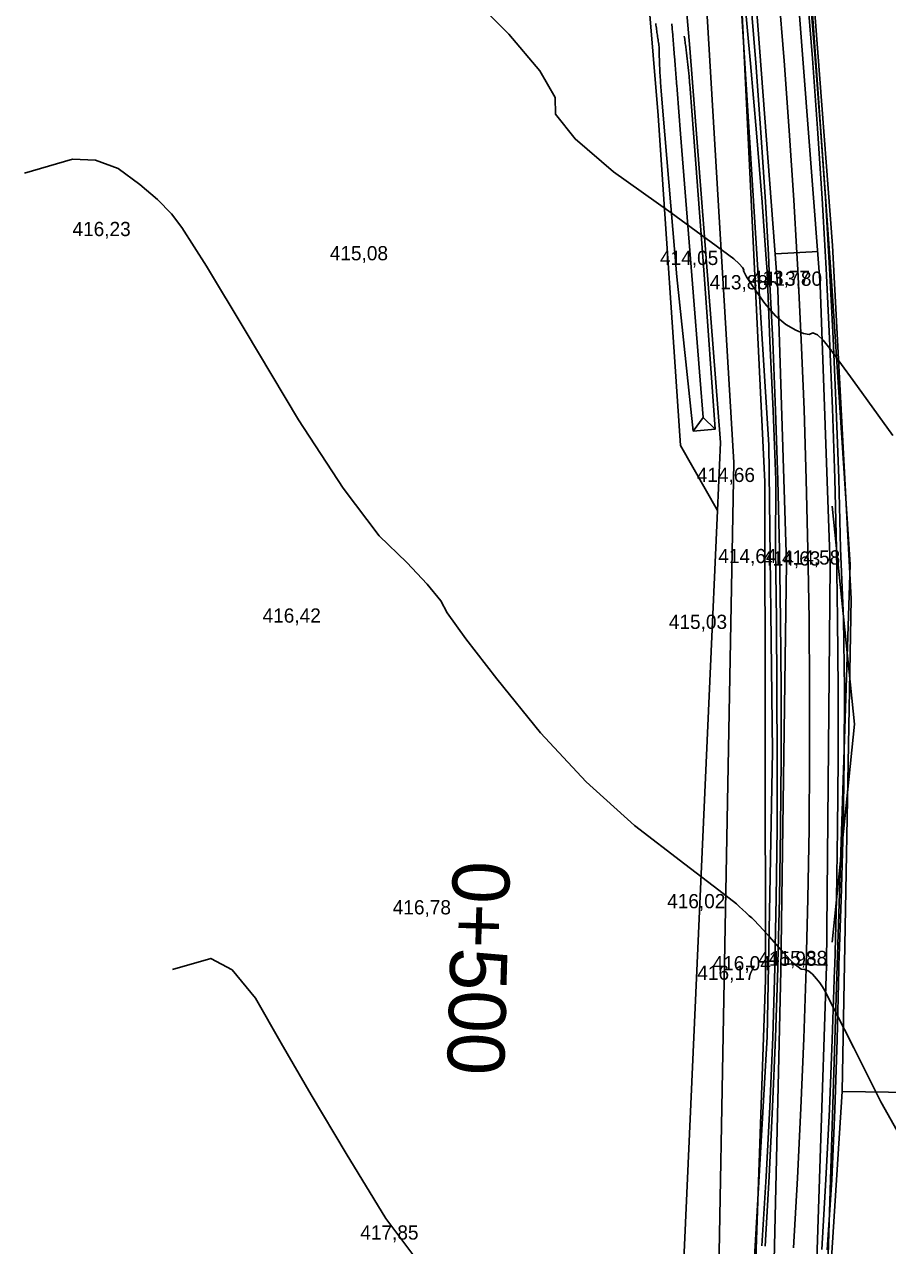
# Model space of a CAD drawing. Extents: x -574342 to -507939, y -1144044 to -1123894.
# Drawn here: x -508546 to -508485.4, y -1143552.3 to -1143466.5 of the extents above; entities that cross this region are included whole.
import ezdxf

# ---------------------------------------------------------------- set-up
doc = ezdxf.new("R2010")
doc.units = 0
for name, color, linetype in [('01_PARCELY_NAVRH_PC', 7, 'Continuous'), ('01_PARCELY_NAVRH_VHO', 7, 'Continuous'), ('01_PARCELY_NAVRH_ŽP', 7, 'Continuous'), ('1000', 7, 'Continuous'), ('18', 7, 'Continuous'), ('21', 7, 'Continuous'), ('37', 7, 'Continuous'), ('42', 7, 'Continuous'), ('55', 7, 'Continuous'), ('6', 7, 'Continuous'), ('Level 255', 7, 'Continuous'), ('tab', 7, 'Continuous'), ('VRST VEDL', 7, 'Continuous')]:
    doc.layers.add(name, color=color, linetype=linetype)

msp = doc.modelspace()

# ---------------------------------------------------------------- linework, layer by layer
at = {"layer": '01_PARCELY_NAVRH_PC'}
for points in [[(-508495.09, -1143559.2), (-508493.85, -1143537.59), (-508493.49, -1143517.55), (-508493.74, -1143496.02), (-508496.01, -1143459.9), (-508497.29, -1143445.8), (-508499.31, -1143428.14), (-508503.21, -1143384.65), (-508511.47, -1143310.09)], [(-508495.09, -1143559.2), (-508493.85, -1143537.59), (-508493.49, -1143517.55), (-508493.74, -1143496.02), (-508496.01, -1143459.9), (-508497.29, -1143445.8), (-508499.31, -1143428.14), (-508503.21, -1143384.65), (-508511.47, -1143310.09)], [(-508498.26, -1143372.94), (-508491.36, -1143454.58), (-508489.28, -1143482.02), (-508487.96, -1143506.84), (-508488.59, -1143541.43), (-508489.82, -1143560.44)], [(-508498.26, -1143372.94), (-508491.36, -1143454.58), (-508489.28, -1143482.02), (-508487.96, -1143506.84), (-508488.59, -1143541.43), (-508489.82, -1143560.44)]]:
    msp.add_lwpolyline(points, dxfattribs=at)
at = {"layer": '01_PARCELY_NAVRH_VHO'}
msp.add_lwpolyline([(-508497.13, -1143495.86), (-508497.34, -1143500.64), (-508499.94, -1143496.07), (-508501.52, -1143472.9), (-508509.71, -1143373.98), (-508513.61, -1143343.97), (-508516.21, -1143324.53), (-508518.91, -1143309.47), (-508522.63, -1143293.85), (-508527.23, -1143279.34), (-508534.32, -1143262.4), (-508535.36, -1143259.89), (-508531.94, -1143260.32), (-508524.61, -1143277.77), (-508522.34, -1143283.22), (-508517.78, -1143295.12), (-508517.67, -1143298.65), (-508514.79, -1143310.81), (-508512.2, -1143325.42), (-508505.85, -1143384.53), (-508502.4, -1143424.77), (-508500.25, -1143457.08), (-508499.28, -1143468.17)], close=True, dxfattribs=at)
at = {"layer": '01_PARCELY_NAVRH_ŽP'}
for points in [[(-508502.09, -1143606.43), (-508497.34, -1143500.64), (-508497.13, -1143495.86), (-508499.28, -1143468.17), (-508500.25, -1143457.08), (-508502.4, -1143424.77), (-508505.85, -1143384.53), (-508512.2, -1143325.42), (-508514.79, -1143310.81), (-508517.67, -1143298.65), (-508517.78, -1143295.12), (-508513.41, -1143300.73), (-508511.47, -1143310.09), (-508503.21, -1143384.65), (-508499.31, -1143428.14), (-508497.29, -1143445.8), (-508496.01, -1143459.9), (-508493.74, -1143496.02), (-508493.49, -1143517.55), (-508493.85, -1143537.59), (-508495.09, -1143559.2)], [(-508498.26, -1143372.94), (-508491.36, -1143454.58), (-508489.28, -1143482.02), (-508487.96, -1143506.84), (-508488.59, -1143541.43), (-508328.8, -1143543.73), (-508340.54, -1143513.97), (-508355.5, -1143458.4), (-508358.607, -1143451.781), (-508362.84, -1143461.25), (-508363.77, -1143471.67), (-508364.08, -1143476.62), (-508363.35, -1143496.57), (-508368.53, -1143496.78), (-508375.66, -1143485.8), (-508391.38, -1143484.87), (-508409.7, -1143432.51), (-508425.23, -1143400.39), (-508448.26, -1143343.08)]]:
    msp.add_lwpolyline(points, dxfattribs=at)
at = {"layer": '1000'}
for points in [[(-508495.483, -1143464.361), (-508495.024, -1143469.229), (-508494.602, -1143474.1), (-508494.218, -1143478.975), (-508493.953, -1143482.653), (-508493.871, -1143483.854), (-508493.662, -1143488.74), (-508493.431, -1143493.625), (-508493.243, -1143498.512), (-508493.267, -1143503.404), (-508493.204, -1143508.294), (-508493.179, -1143513.183), (-508493.155, -1143518.073), (-508493.169, -1143522.962), (-508493.217, -1143527.852), (-508493.331, -1143532.451), (-508493.333, -1143532.741), (-508493.461, -1143537.63), (-508493.668, -1143542.516), (-508493.927, -1143547.399), (-508494.233, -1143552.28)], [(-508495.064, -1143464.325), (-508494.665, -1143469.201), (-508494.307, -1143474.08), (-508493.988, -1143478.961), (-508493.774, -1143482.643), (-508493.709, -1143483.845), (-508493.47, -1143488.731), (-508493.271, -1143493.619), (-508493.113, -1143498.508), (-508492.994, -1143503.399), (-508492.915, -1143508.29), (-508492.876, -1143513.182), (-508492.877, -1143518.074), (-508492.918, -1143522.966), (-508493, -1143527.857), (-508493.112, -1143532.457), (-508493.121, -1143532.747), (-508493.282, -1143537.637), (-508493.483, -1143542.524), (-508493.724, -1143547.41), (-508494.006, -1143552.294)], [(-508491.079, -1143463.983), (-508490.677, -1143468.891), (-508490.316, -1143473.803), (-508489.995, -1143478.717), (-508489.78, -1143482.423), (-508489.715, -1143483.634), (-508489.474, -1143488.552), (-508489.274, -1143493.473), (-508489.114, -1143498.395), (-508488.995, -1143503.318), (-508488.915, -1143508.242), (-508488.876, -1143513.167), (-508488.877, -1143518.091), (-508488.919, -1143523.016), (-508489, -1143527.94), (-508489.114, -1143532.571), (-508489.122, -1143532.863), (-508489.285, -1143537.785), (-508489.487, -1143542.705), (-508489.73, -1143547.624), (-508490.013, -1143552.54)], [(-508490.895, -1143463.967), (-508490.481, -1143468.876), (-508490.107, -1143473.788), (-508489.772, -1143478.703), (-508489.545, -1143482.41), (-508489.475, -1143483.621), (-508489.226, -1143488.541), (-508489.008, -1143493.463), (-508488.834, -1143498.387), (-508488.702, -1143503.312), (-508488.511, -1143508.237), (-508488.425, -1143513.165), (-508488.456, -1143518.093), (-508488.529, -1143523.021), (-508488.662, -1143527.947), (-508488.824, -1143532.579), (-508488.83, -1143532.871), (-508488.951, -1143537.797), (-508489.115, -1143542.722), (-508489.322, -1143547.646), (-508489.654, -1143552.562)], [(-508499.054, -1143495.058), (-508500.205, -1143484.222), (-508501.05, -1143474.258), (-508501.303, -1143471.17), (-508501.311, -1143471.067), (-508501.319, -1143470.965), (-508501.327, -1143470.862), (-508501.334, -1143470.759), (-508501.342, -1143470.656), (-508501.349, -1143470.553), (-508501.356, -1143470.45), (-508501.362, -1143470.347), (-508501.369, -1143470.244), (-508501.375, -1143470.141), (-508501.381, -1143470.038), (-508501.387, -1143469.935), (-508501.392, -1143469.832), (-508501.397, -1143469.729), (-508501.402, -1143469.626), (-508501.407, -1143469.523), (-508501.412, -1143469.419), (-508501.416, -1143469.316), (-508501.42, -1143469.213), (-508501.424, -1143469.11), (-508501.427, -1143469.007), (-508501.431, -1143468.903), (-508501.434, -1143468.8), (-508501.437, -1143468.697), (-508501.439, -1143468.594), (-508501.442, -1143468.49), (-508501.444, -1143468.387), (-508501.446, -1143468.284), (-508501.447, -1143468.18), (-508501.449, -1143468.077), (-508501.457, -1143467.974), (-508501.474, -1143467.872), (-508501.491, -1143467.77), (-508501.507, -1143467.667), (-508501.523, -1143467.565), (-508501.538, -1143467.463), (-508501.554, -1143467.361), (-508501.569, -1143467.258), (-508501.584, -1143467.156), (-508501.599, -1143467.054), (-508501.613, -1143466.951), (-508501.627, -1143466.849), (-508501.641, -1143466.746), (-508501.655, -1143466.644), (-508501.668, -1143466.542), (-508501.681, -1143466.439)], [(-508497.508, -1143494.915), (-508498.273, -1143484.068), (-508499.029, -1143474.097), (-508499.269, -1143471.008), (-508499.277, -1143470.906), (-508499.285, -1143470.803), (-508499.294, -1143470.7), (-508499.303, -1143470.597), (-508499.312, -1143470.494), (-508499.321, -1143470.391), (-508499.33, -1143470.289), (-508499.339, -1143470.186), (-508499.349, -1143470.083), (-508499.359, -1143469.98), (-508499.369, -1143469.878), (-508499.379, -1143469.775), (-508499.389, -1143469.672), (-508499.4, -1143469.57), (-508499.411, -1143469.467), (-508499.422, -1143469.364), (-508499.433, -1143469.262), (-508499.444, -1143469.159), (-508499.456, -1143469.057), (-508499.468, -1143468.954), (-508499.48, -1143468.852), (-508499.492, -1143468.749), (-508499.504, -1143468.646), (-508499.517, -1143468.544), (-508499.53, -1143468.441), (-508499.542, -1143468.339), (-508499.556, -1143468.237), (-508499.569, -1143468.134), (-508499.582, -1143468.032), (-508499.596, -1143467.929), (-508499.61, -1143467.827), (-508499.624, -1143467.724), (-508499.638, -1143467.622), (-508499.653, -1143467.52), (-508499.667, -1143467.417), (-508499.681, -1143467.315)]]:
    msp.add_lwpolyline(points, dxfattribs=at)
msp.add_lwpolyline([(-508498.351, -1143494.106), (-508499.054, -1143495.058), (-508497.508, -1143494.915)], close=True, dxfattribs=at)
at = {"layer": '21'}
for points in [[(-508493.071, -1143464.154), (-508492.671, -1143469.046), (-508492.311, -1143473.941), (-508491.992, -1143478.839), (-508491.777, -1143482.533), (-508491.712, -1143483.739), (-508491.472, -1143488.642), (-508491.273, -1143493.546), (-508491.113, -1143498.452), (-508490.994, -1143503.358), (-508490.915, -1143508.266), (-508490.876, -1143513.174), (-508490.877, -1143518.083), (-508490.919, -1143522.991), (-508491, -1143527.898), (-508491.113, -1143532.514), (-508491.122, -1143532.805), (-508491.283, -1143537.711), (-508491.485, -1143542.615), (-508491.727, -1143547.517), (-508492.009, -1143552.417)], [(-508498.351, -1143494.106), (-508498.559, -1143491.487), (-508499.145, -1143484.138), (-508499.938, -1143474.169), (-508500.184, -1143471.081), (-508500.192, -1143470.978), (-508500.2, -1143470.876), (-508500.208, -1143470.773), (-508500.217, -1143470.67), (-508500.225, -1143470.567), (-508500.233, -1143470.464), (-508500.241, -1143470.361), (-508500.249, -1143470.258), (-508500.258, -1143470.156), (-508500.266, -1143470.053), (-508500.274, -1143469.95), (-508500.282, -1143469.847), (-508500.29, -1143469.744), (-508500.298, -1143469.641), (-508500.307, -1143469.538), (-508500.315, -1143469.436), (-508500.323, -1143469.333), (-508500.331, -1143469.23), (-508500.339, -1143469.127), (-508500.348, -1143469.024), (-508500.356, -1143468.921), (-508500.364, -1143468.818), (-508500.372, -1143468.716), (-508500.38, -1143468.613), (-508500.389, -1143468.51), (-508500.397, -1143468.407), (-508500.405, -1143468.304), (-508500.413, -1143468.201), (-508500.421, -1143468.098), (-508500.429, -1143467.996), (-508500.438, -1143467.893), (-508500.446, -1143467.79), (-508500.454, -1143467.687), (-508500.462, -1143467.584), (-508500.47, -1143467.481), (-508500.479, -1143467.378), (-508500.487, -1143467.276), (-508500.495, -1143467.173), (-508500.503, -1143467.07), (-508500.511, -1143466.967), (-508500.52, -1143466.864), (-508500.528, -1143466.761), (-508500.536, -1143466.658), (-508500.544, -1143466.556), (-508500.552, -1143466.453)]]:
    msp.add_lwpolyline(points, dxfattribs=at)
at = {"layer": '37'}
for points in [[(-508525.32, -1143690.09), (-508513.6, -1143672.94), (-508505.96, -1143657.45), (-508499.97, -1143638.8), (-508496.4, -1143619.04), (-508492.34, -1143581.07), (-508490.58, -1143559.67), (-508489.7, -1143532.61), (-508489.43, -1143504.5), (-508490.15, -1143484.79), (-508492.11, -1143459.13), (-508495.1, -1143425.66), (-508500.09, -1143376.04), (-508503.8, -1143337.81), (-508507.09, -1143312.37)], [(-508525.32, -1143690.09), (-508513.6, -1143672.94), (-508505.96, -1143657.45), (-508499.97, -1143638.8), (-508496.4, -1143619.04), (-508492.34, -1143581.07), (-508490.58, -1143559.67), (-508489.7, -1143532.61), (-508489.43, -1143504.5), (-508490.15, -1143484.79), (-508492.11, -1143459.13), (-508495.1, -1143425.66), (-508500.09, -1143376.04), (-508503.8, -1143337.81), (-508507.09, -1143312.37)], [(-508510.49, -1143313.12), (-508507.27, -1143338.28), (-508503.11, -1143376.47), (-508498.08, -1143426.3), (-508495.07, -1143459.12), (-508493.11, -1143485.1), (-508492.51, -1143504.33), (-508492.91, -1143532.93), (-508493.51, -1143559.4), (-508495.57, -1143580.48), (-508499.3, -1143618.7), (-508502.79, -1143638.29), (-508508.8, -1143655.9), (-508516.61, -1143671.63), (-508527.34, -1143687.8)], [(-508510.49, -1143313.12), (-508507.27, -1143338.28), (-508503.11, -1143376.47), (-508498.08, -1143426.3), (-508495.07, -1143459.12), (-508493.11, -1143485.1), (-508492.51, -1143504.33), (-508492.91, -1143532.93), (-508493.51, -1143559.4), (-508495.57, -1143580.48), (-508499.3, -1143618.7), (-508502.79, -1143638.29), (-508508.8, -1143655.9), (-508516.61, -1143671.63), (-508527.34, -1143687.8)]]:
    msp.add_lwpolyline(points, dxfattribs=at)
at = {"layer": '42'}
for points in [[(-508504.21, -1143312.1), (-508501.69, -1143337.29), (-508498.26, -1143372.94), (-508494.88, -1143409.3), (-508491.01, -1143461.13), (-508489.31, -1143484.85), (-508488.03, -1143504.43), (-508488.95, -1143532.56), (-508489.82, -1143560.44), (-508491.6, -1143582.01), (-508495.73, -1143620.81), (-508499.42, -1143638.98), (-508505.75, -1143657.81), (-508512.68, -1143673.17), (-508526.71, -1143694.52), (-508534.28, -1143716.76), (-508532.3, -1143723.14), (-508529.03, -1143725.92)], [(-508504.21, -1143312.1), (-508501.69, -1143337.29), (-508498.26, -1143372.94), (-508494.88, -1143409.3), (-508491.01, -1143461.13), (-508489.31, -1143484.85), (-508488.03, -1143504.43), (-508488.95, -1143532.56), (-508489.82, -1143560.44), (-508491.6, -1143582.01), (-508495.73, -1143620.81), (-508499.42, -1143638.98), (-508505.75, -1143657.81), (-508512.68, -1143673.17), (-508526.71, -1143694.52), (-508534.28, -1143716.76), (-508532.3, -1143723.14), (-508529.03, -1143725.92)], [(-508521.01, -1143320.13), (-508510.53, -1143349.71), (-508508.58, -1143357.79), (-508506.15, -1143377.78), (-508502.71, -1143415.99), (-508498.45, -1143459.61), (-508496.19, -1143497.26), (-508496.88, -1143533.66), (-508497.32, -1143557.82), (-508498.15, -1143565.66), (-508499.01, -1143581.75), (-508502.09, -1143606.43), (-508507.47, -1143626.62)], [(-508521.01, -1143320.13), (-508510.53, -1143349.71), (-508508.58, -1143357.79), (-508506.15, -1143377.78), (-508502.71, -1143415.99), (-508498.45, -1143459.61), (-508496.19, -1143497.26), (-508496.88, -1143533.66), (-508497.32, -1143557.82), (-508498.15, -1143565.66), (-508499.01, -1143581.75), (-508502.09, -1143606.43), (-508507.47, -1143626.62)]]:
    msp.add_lwpolyline(points, dxfattribs=at)
at = {"layer": '55'}
msp.add_lwpolyline([(-508501.92, -1143619.78), (-508499.03, -1143596.16), (-508494.86, -1143559.27), (-508493.98, -1143533.6), (-508494.02, -1143498.63), (-508495.74, -1143463.34), (-508499.03, -1143434.63), (-508504.92, -1143378.99), (-508508.93, -1143344.09)], dxfattribs=at)
msp.add_lwpolyline([(-508501.92, -1143619.78), (-508499.03, -1143596.16), (-508494.86, -1143559.27), (-508493.98, -1143533.6), (-508494.02, -1143498.63), (-508495.74, -1143463.34), (-508499.03, -1143434.63), (-508504.92, -1143378.99), (-508508.93, -1143344.09)], dxfattribs=at)
at = {"layer": '6'}
for points in [[(-508490.279, -1143482.451), (-508493.275, -1143482.615)], [(-508489.614, -1143532.557), (-508492.613, -1143532.471)], [(-508491.113, -1143532.514), (-508491.113, -1143532.514)]]:
    msp.add_lwpolyline(points, dxfattribs=at)
at = {"layer": 'tab'}
msp.add_lwpolyline([(-508489.288, -1143500.317), (-508487.721, -1143515.629), (-508489.296, -1143530.94)], dxfattribs=at)
at = {"layer": 'VRST VEDL'}
for points in [[(-508515.248, -1143463.871), (-508512.006, -1143467.168), (-508509.836, -1143469.754), (-508508.739, -1143471.63), (-508508.715, -1143472.794), (-508507.351, -1143474.533), (-508504.649, -1143476.847), (-508500.608, -1143479.736), (-508497.79, -1143481.775), (-508496.194, -1143482.963), (-508495.821, -1143483.302), (-508495.586, -1143483.555), (-508495.49, -1143483.724), (-508495.532, -1143483.809), (-508495.301, -1143484.23), (-508494.799, -1143484.989), (-508494.025, -1143486.085), (-508493.275, -1143486.948), (-508492.55, -1143487.577), (-508491.85, -1143487.972), (-508491.301, -1143488.2), (-508490.902, -1143488.263), (-508490.654, -1143488.159), (-508490.33, -1143488.291), (-508489.931, -1143488.66), (-508489.456, -1143489.265), (-508487.822, -1143491.496), (-508485.027, -1143495.353)], [(-508484.303, -1143544.962), (-508485.872, -1143542.157), (-508487.785, -1143538.364), (-508489.107, -1143535.753), (-508489.836, -1143534.324), (-508489.974, -1143534.077), (-508490.158, -1143533.808), (-508490.39, -1143533.519), (-508490.669, -1143533.209), (-508490.944, -1143532.993), (-508491.213, -1143532.87), (-508491.478, -1143532.842), (-508491.981, -1143532.451), (-508492.721, -1143531.698), (-508493.699, -1143530.583), (-508494.396, -1143529.803), (-508494.811, -1143529.359), (-508494.945, -1143529.249), (-508495.121, -1143529.096), (-508495.34, -1143528.9), (-508495.601, -1143528.659), (-508495.801, -1143528.472), (-508495.94, -1143528.337), (-508496.019, -1143528.255), (-508497.252, -1143527.3), (-508499.641, -1143525.47), (-508503.184, -1143522.767), (-508506.564, -1143519.696), (-508509.782, -1143516.257), (-508512.835, -1143512.45), (-508515.021, -1143509.635), (-508516.338, -1143507.813), (-508516.786, -1143506.982), (-508517.729, -1143505.805), (-508519.166, -1143504.279), (-508521.098, -1143502.406), (-508523.633, -1143499.065), (-508526.769, -1143494.255), (-508530.508, -1143487.978), (-508533.239, -1143483.477), (-508534.964, -1143480.753), (-508535.683, -1143479.805), (-508536.669, -1143478.798), (-508537.922, -1143477.731), (-508539.442, -1143476.605), (-508541.017, -1143476.016), (-508542.648, -1143475.965), (-508546.019, -1143476.937)], [(-508535.622, -1143532.862), (-508532.936, -1143532.087), (-508531.441, -1143532.886), (-508529.795, -1143534.872), (-508527.996, -1143538.045), (-508525.872, -1143541.682), (-508523.423, -1143545.784), (-508520.648, -1143550.351), (-508517.408, -1143554.677)]]:
    msp.add_lwpolyline(points, dxfattribs=at)

# ---------------------------------------------------------------- texts
at = {"layer": '18'}
msp.add_text('0+500', height=4, rotation=268.37353, dxfattribs=at).set_placement((-508515.916, -1143525.212))
at = {"layer": 'Level 255'}
for s, p in [('416,23', (-508542.645, -1143481.36)), ('415,08', (-508524.575, -1143483.06)), ('414,05', (-508501.385, -1143483.39)), ('413,88', (-508497.895, -1143485.1)), ('413,77', (-508494.935, -1143484.79)), ('413,80', (-508494.095, -1143484.85)), ('414,66', (-508498.805, -1143498.63)), ('414,64', (-508497.295, -1143504.33)), ('414,63', (-508494.215, -1143504.5)), ('414,58', (-508492.815, -1143504.43)), ('416,42', (-508529.295, -1143508.51)), ('415,03', (-508500.765, -1143508.95)), ('416,78', (-508520.155, -1143529)), ('416,02', (-508500.885, -1143528.57)), ('415,88', (-508493.735, -1143532.56)), ('416,04', (-508497.695, -1143532.93)), ('415,93', (-508494.485, -1143532.61)), ('416,17', (-508498.765, -1143533.6)), ('417,85', (-508522.435, -1143551.84))]:
    msp.add_text(s, height=1, dxfattribs=at).set_placement(p)

doc.saveas('drawing.dxf')
